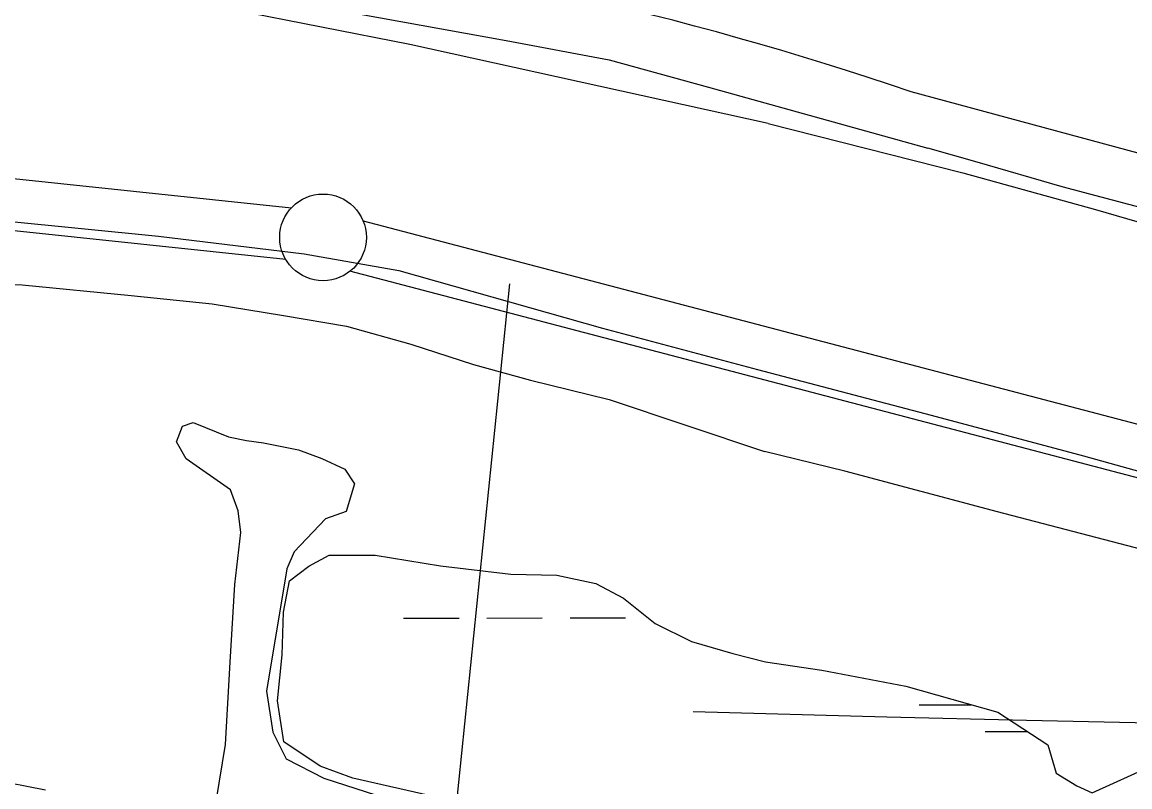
# Model space of a CAD drawing. Extents: x 3355677 to 3393573, y 612928 to 638357.
# Drawn here: x 3365382 to 3366021, y 624679 to 625120 of the extents above; entities that cross this region are included whole.
import ezdxf

# ---------------------------------------------------------------- set-up
doc = ezdxf.new("R2010")
doc.units = 0
for name, color, linetype in [('V-FLOD-BASE', 7, 'Continuous'), ('V-LEVE-TOET', 7, 'Continuous'), ('V-RIVR-RANG', 7, 'Continuous'), ('V-ROAD-CNTR', 7, 'Continuous'), ('V-SITE-VEGE', 7, 'Continuous'), ('V-SURV-LINE', 7, 'Continuous'), ('V-TOPO-MAJR', 7, 'Continuous'), ('V-TOPO-SHOR', 7, 'Continuous'), ('V-WETL-SWMP', 7, 'Continuous')]:
    doc.layers.add(name, color=color, linetype=linetype)

msp = doc.modelspace()

# ---------------------------------------------------------------- linework, layer by layer
at = {"layer": 'V-FLOD-BASE'}
for points in [[(3364637.65, 625080.27), (3364698.5, 625076.95), (3364798.54, 625068.14), (3364996.54, 625044.22), (3365182.63, 625025.86), (3365229.51, 625019.7), (3365289.67, 625012.87), (3365372.22, 625005.41), (3365461.07, 624996.57), (3365545.02, 624986.31), (3365599.61, 624976.68), (3365717.2, 624943.44), (3365806.61, 624919.63)], [(3365806.61, 624919.63), (3365906.85, 624893.29), (3365994.61, 624869.89), (3366067.87, 624849.45)]]:
    msp.add_lwpolyline(points, dxfattribs=at)
at = {"layer": 'V-LEVE-TOET'}
for points in [[(3365812.75, 625061.62), (3365606.08, 625107.09), (3365504.16, 625127.04)], [(3365812.75, 625061.62), (3365925.08, 625033.15), (3366001.56, 625011.88), (3366083.66, 624988.12)], [(3364715.94, 625032.89), (3364805.27, 625026.16), (3364908.58, 625012.5), (3365085.87, 624992.07), (3365128.44, 624988.7), (3365173.81, 624983.24), (3365219.17, 624979.19), (3365275.01, 624973.76), (3365339.91, 624969.06), (3365382.48, 624968.48), (3365445.29, 624962.38), (3365492.06, 624957.62), (3365533.24, 624950.76), (3365569.54, 624944.59), (3365606.55, 624934.22), (3365642.87, 624922.46), (3365675.69, 624913.48), (3365721.08, 624902.45), (3365810.62, 624872.38)], [(3366028.42, 624815.91), (3365945.08, 624837.66), (3365856.92, 624861.06), (3365810.62, 624872.38)]]:
    msp.add_lwpolyline(points, dxfattribs=at)
at = {"layer": 'V-RIVR-RANG'}
msp.add_line((3365663.63, 624969.1), (3365540.83, 623773.39), dxfattribs=at)
at = {"layer": 'V-ROAD-CNTR'}
msp.add_lwpolyline([(3366487.03, 624924.91), (3366194.94, 624998.81), (3365895.24, 625079.74)], dxfattribs=at)
msp.add_arc((3365284.64, 623295.96), 1885.4, 71.10345, 83.80054, dxfattribs=at)
at = {"layer": 'V-SITE-VEGE'}
for points in [[(3365494.29, 624670.56), (3365499.78, 624703.41), (3365502.44, 624750.91), (3365505.11, 624795.62), (3365508.52, 624825.67), (3365507.08, 624838.24), (3365502.52, 624850.23), (3365476.96, 624868.19), (3365471.35, 624877.95), (3365474.81, 624887.04), (3365481.1, 624889.15), (3365501.38, 624880.83), (3365511.86, 624878.76), (3365521.64, 624877.39), (3365541.91, 624873.26), (3365555.2, 624868.41), (3365568.48, 624862.16), (3365574.1, 624853.79), (3365569.25, 624837.71)], [(3365569.25, 624837.71), (3365557.39, 624833.49), (3365539.28, 624814.58), (3365535.12, 624804.79), (3365523.44, 624734.21), (3365527, 624710.47), (3365534.73, 624695.12), (3365556.41, 624684.01), (3365592.77, 624672.24), (3365617.25, 624661.83), (3365615.88, 624651.35), (3365597.04, 624644.31), (3365574.68, 624646.34), (3365544.64, 624646.96), (3365527.18, 624646.21), (3365506.25, 624637.77), (3365490.92, 624625.15), (3365472.11, 624606.24), (3365462.35, 624599.93), (3365445.6, 624597.08), (3365393.18, 624606.72)], [(3365364.33, 624683.47), (3365395.78, 624677.27)]]:
    msp.add_lwpolyline(points, dxfattribs=at)
at = {"layer": 'V-SURV-LINE'}
for points in [[(3364553.24, 625116.65), (3365537.69, 625012.88)], [(3365534.53, 624983.05), (3364550.08, 625086.82)], [(3365579.1, 625005.32), (3366564.52, 624746.9)], [(3366556.92, 624717.88), (3365571.49, 624976.3)]]:
    msp.add_lwpolyline(points, dxfattribs=at)
msp.add_circle((3365555.98, 624995.87), 25, dxfattribs=at)
at = {"layer": 'V-TOPO-MAJR'}
msp.add_lwpolyline([(3366042.44, 624715.5), (3365961.86, 624717.2), (3365881.28, 624719.21), (3365769.6, 624722.31)], dxfattribs=at)
at = {"layer": 'V-TOPO-SHOR'}
for points in [[(3364822.71, 625209.1), (3364945.83, 625200.35), (3365026.29, 625186.59), (3365118.63, 625180.56), (3365257.15, 625166.96), (3365385.18, 625151.93), (3365502.71, 625138.28), (3365661.56, 625109.35), (3365721.04, 625098.33), (3365778.43, 625082.4), (3365904.81, 625047.29)], [(3366509.26, 624885.22), (3366450.98, 624897.35), (3366384.04, 624914.94), (3366328.27, 624931.19), (3366254.74, 624952.15), (3366183.69, 624972.27), (3366123.37, 624988.56), (3366049.81, 625007.04), (3365982.47, 625025.05), (3365933.31, 625039.16), (3365904.81, 625047.29)]]:
    msp.add_lwpolyline(points, dxfattribs=at)
at = {"layer": 'V-WETL-SWMP'}
for p, q in [((3365602.47, 624776.21), (3365634.47, 624776.29)), ((3365650.47, 624776.33), (3365682.47, 624776.41)), ((3365698.47, 624776.46), (3365730.47, 624776.54)), ((3365899.92, 624726.24), (3365929.86, 624726.32)), ((3365937.96, 624710.91), (3365961.96, 624710.97))]:
    msp.add_line(p, q, dxfattribs=at)
msp.add_lwpolyline([(3365621.4, 624673.02), (3365573.18, 624684.06), (3365554.3, 624690.99), (3365533.31, 624704.9), (3365529.75, 624728.64), (3365532.46, 624755.19), (3365533.09, 624779.64), (3365536.54, 624797.81), (3365547.69, 624806.22), (3365559.54, 624812.54), (3365586.09, 624812.61), (3365623.82, 624806.43), (3365664.35, 624801.66), (3365690.89, 624801.04), (3365713.26, 624796.21), (3365729.35, 624787.87), (3365747.55, 624773.26), (3365768.53, 624762.84), (3365792.3, 624755.92), (3365811.17, 624751.08), (3365843.79, 624746.3), (3365892.14, 624736.98), (3365945.27, 624721.97), (3365974.15, 624703.14), (3365978.85, 624686.96), (3365990.89, 624679.58), (3365999.73, 624675.47), (3366034.58, 624691.29)], dxfattribs=at)

doc.saveas('drawing.dxf')
